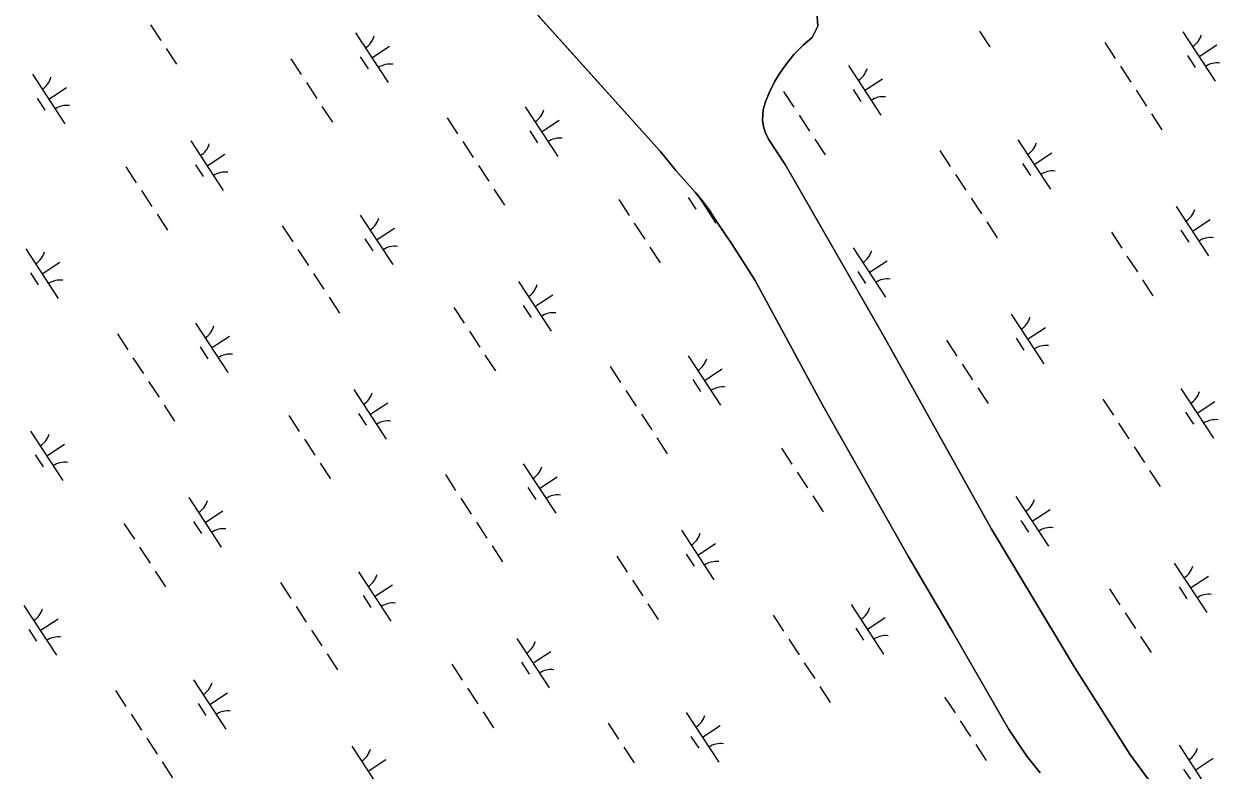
# Model space of a CAD drawing. Extents: x 3945642 to 3966284, y 206476 to 228921.
# Drawn here: x 3955128 to 3956138, y 220127 to 220756 of the extents above; entities that cross this region are included whole.
import ezdxf

# ---------------------------------------------------------------- set-up
doc = ezdxf.new("R2010")
doc.units = 0
doc.layers.add('V-TOPO-SHOR', color=7, linetype='Continuous')
doc.layers.add('V-WETL-SWMP', color=7, linetype='Continuous')

msp = doc.modelspace()

# ---------------------------------------------------------------- linework, layer by layer
at = {"layer": 'V-TOPO-SHOR'}
for points in [[(3955520, 220810.6), (3955665.2, 220649), (3955678.6, 220632.5), (3955694.7, 220614.4), (3955701.7, 220606.1), (3955707.2, 220598.5), (3955713.1, 220589.2), (3955719.6, 220579.8), (3955725.9, 220570.1), (3955745.4, 220539.8), (3955802.5, 220434.1), (3955874.7, 220306.6), (3955912.1, 220242.9), (3955959.4, 220160.7), (3955974.8, 220138.3), (3955985.9, 220124.3)], [(3955797.8, 220762.8), (3955798.2, 220754.3), (3955793.4, 220744.8), (3955786.3, 220738.6), (3955778.2, 220730.4), (3955771.9, 220722.6), (3955766.3, 220714.7), (3955761.7, 220707.4), (3955757.3, 220698.1), (3955754.1, 220690.5), (3955752.1, 220683.8), (3955751.7, 220675.1), (3955752.6, 220669.6), (3955753.9, 220664.9), (3955756.6, 220658.9), (3955770.7, 220637.5), (3955854.4, 220492.1), (3955944.7, 220330.5), (3956014.8, 220213.5), (3956061.6, 220140.1), (3956137.7, 220036.2)]]:
    msp.add_lwpolyline(points, dxfattribs=at)
at = {"layer": 'V-WETL-SWMP'}
for p, q in [((3955665.2, 220649), (3955520, 220810.6)), ((3955235.2, 220755.6), (3955244, 220742.3)), ((3955408.3, 220748.7), (3955435.7, 220706.9)), ((3955934.8, 220750.2), (3955943.6, 220736.9)), ((3956106.3, 220749.7), (3956133.7, 220707.9)), ((3955248.4, 220735.6), (3955257.1, 220722.2)), ((3955422, 220727.8), (3955437, 220737.6)), ((3956040.5, 220740.6), (3956049.3, 220727.2)), ((3956120, 220728.8), (3956135.1, 220738.6)), ((3955353.6, 220726.9), (3955362.4, 220713.5)), ((3955412.2, 220728.6), (3955418.8, 220718.5)), ((3956110.3, 220729.6), (3956116.8, 220719.5)), ((3955824.1, 220721.1), (3955851.5, 220679.3)), ((3956053.7, 220720.5), (3956062.4, 220707.1)), ((3955135.6, 220713.8), (3955163, 220671.9)), ((3955366.8, 220706.8), (3955375.5, 220693.4)), ((3955837.8, 220700.2), (3955852.8, 220710)), ((3955149.3, 220692.9), (3955164.3, 220702.7)), ((3955769.4, 220699.2), (3955778.2, 220685.9)), ((3955828, 220701), (3955834.6, 220690.9)), ((3956066.8, 220700.4), (3956075.6, 220687)), ((3955139.5, 220693.6), (3955146.1, 220683.6)), ((3955379.9, 220686.7), (3955388.7, 220673.3)), ((3955551.4, 220686.2), (3955578.8, 220644.3)), ((3955485.6, 220677), (3955494.3, 220663.6)), ((3955565.1, 220665.2), (3955580.1, 220675.1)), ((3955782.5, 220679.2), (3955791.3, 220665.8)), ((3956080, 220680.3), (3956088.7, 220667)), ((3955555.3, 220666), (3955561.9, 220656)), ((3955269.2, 220657.5), (3955296.6, 220615.7)), ((3955498.7, 220657), (3955507.5, 220643.6)), ((3955795.7, 220659.1), (3955804.5, 220645.7)), ((3955967.2, 220658.5), (3955994.6, 220616.7)), ((3955282.9, 220636.6), (3955297.9, 220646.5)), ((3955678.6, 220632.5), (3955665.2, 220649)), ((3955901.4, 220649.4), (3955910.1, 220636)), ((3955980.9, 220637.6), (3955995.9, 220647.5)), ((3955214.5, 220635.7), (3955223.2, 220622.3)), ((3955273.1, 220637.4), (3955279.7, 220627.4)), ((3955511.9, 220636.9), (3955520.6, 220623.5)), ((3955971.1, 220638.4), (3955977.7, 220628.4)), ((3955694.7, 220614.4), (3955678.6, 220632.5)), ((3955914.5, 220629.3), (3955923.3, 220616)), ((3955227.6, 220615.6), (3955236.4, 220602.2)), ((3955525, 220616.8), (3955533.8, 220603.4)), ((3955701.7, 220606.1), (3955694.7, 220614.4)), ((3955630.3, 220608.1), (3955639, 220594.7)), ((3955688.9, 220609.8), (3955695.5, 220599.8)), ((3955696.4, 220612.5), (3955712.3, 220588.1)), ((3955698.6, 220609), (3955699.1, 220609.3)), ((3955707.2, 220598.5), (3955701.7, 220606.1)), ((3955927.7, 220609.3), (3955936.4, 220595.9)), ((3955240.8, 220595.6), (3955249.5, 220582.2)), ((3955412.2, 220595), (3955439.6, 220553.2)), ((3955713.1, 220589.2), (3955707.2, 220598.5)), ((3956100.7, 220602.3), (3956128.1, 220560.5)), ((3955346.4, 220585.9), (3955355.2, 220572.5)), ((3955425.9, 220574.1), (3955441, 220584)), ((3955643.4, 220588), (3955652.2, 220574.6)), ((3955719.6, 220579.8), (3955713.1, 220589.2)), ((3955940.8, 220589.2), (3955949.6, 220575.8)), ((3956114.4, 220581.4), (3956129.5, 220591.3)), ((3955416.2, 220574.9), (3955422.8, 220564.8)), ((3955725.9, 220570.1), (3955719.6, 220579.8)), ((3956046.1, 220580.5), (3956054.8, 220567.1)), ((3956104.7, 220582.2), (3956111.3, 220572.2)), ((3955130, 220566.4), (3955157.4, 220524.6)), ((3955359.6, 220565.8), (3955368.4, 220552.4)), ((3955656.6, 220567.9), (3955665.3, 220554.6)), ((3955745.4, 220539.8), (3955725.9, 220570.1)), ((3955828, 220567.4), (3955855.4, 220525.6)), ((3955143.7, 220545.5), (3955158.8, 220555.3)), ((3955841.7, 220546.5), (3955856.8, 220556.3)), ((3956059.2, 220560.4), (3956068, 220547)), ((3955134, 220546.3), (3955140.5, 220536.2)), ((3955372.7, 220545.7), (3955381.5, 220532.3)), ((3955832, 220547.3), (3955838.6, 220537.2)), ((3955545.8, 220538.8), (3955573.2, 220497)), ((3955802.5, 220434.1), (3955745.4, 220539.8)), ((3956072.4, 220540.3), (3956081.1, 220526.9)), ((3955385.9, 220525.6), (3955394.7, 220512.3)), ((3955559.5, 220517.9), (3955574.6, 220527.7)), ((3955491.1, 220516.9), (3955499.9, 220503.6)), ((3955549.8, 220518.7), (3955556.3, 220508.6)), ((3955273.1, 220503.8), (3955300.5, 220462)), ((3955961.6, 220511.2), (3955989, 220469.3)), ((3955207.3, 220494.7), (3955216.1, 220481.3)), ((3955286.8, 220482.9), (3955301.8, 220492.8)), ((3955504.3, 220496.9), (3955513, 220483.5)), ((3955975.3, 220490.2), (3955990.4, 220500.1)), ((3955277, 220483.7), (3955283.6, 220473.7)), ((3955906.9, 220489.3), (3955915.7, 220475.9)), ((3955965.6, 220491), (3955972.1, 220481)), ((3955220.4, 220474.6), (3955229.2, 220461.3)), ((3955517.4, 220476.8), (3955526.2, 220463.4)), ((3955688.9, 220476.2), (3955716.3, 220434.4)), ((3955623.1, 220467.1), (3955631.9, 220453.7)), ((3955702.6, 220455.3), (3955717.6, 220465.2)), ((3955920.1, 220469.2), (3955928.8, 220455.9)), ((3955233.6, 220454.6), (3955242.4, 220441.2)), ((3955692.8, 220456.1), (3955699.4, 220446.1)), ((3955406.7, 220447.6), (3955434.1, 220405.8)), ((3955636.2, 220447), (3955645, 220433.6)), ((3955933.2, 220449.2), (3955942, 220435.8)), ((3956104.7, 220448.6), (3956132.1, 220406.8)), ((3955246.7, 220434.5), (3955255.5, 220421.1)), ((3955420.4, 220426.7), (3955435.4, 220436.6)), ((3955874.7, 220306.6), (3955802.5, 220434.1)), ((3956038.9, 220439.5), (3956047.7, 220426.1)), ((3956118.4, 220427.7), (3956133.4, 220437.6)), ((3955352, 220425.8), (3955360.7, 220412.4)), ((3955410.6, 220427.5), (3955417.2, 220417.5)), ((3955649.4, 220427), (3955658.2, 220413.6)), ((3956108.6, 220428.5), (3956115.2, 220418.5)), ((3955133.9, 220412.7), (3955161.3, 220370.9)), ((3956052, 220419.4), (3956060.8, 220406)), ((3955365.1, 220405.7), (3955373.9, 220392.3)), ((3955662.5, 220406.9), (3955671.3, 220393.5)), ((3955137.9, 220392.6), (3955144.5, 220382.5)), ((3955147.6, 220391.8), (3955162.7, 220401.6)), ((3955767.8, 220398.2), (3955776.5, 220384.8)), ((3956065.2, 220399.3), (3956074, 220386)), ((3955378.3, 220385.6), (3955387.1, 220372.3)), ((3955549.7, 220385.1), (3955577.1, 220343.3)), ((3955484, 220376), (3955492.7, 220362.6)), ((3955563.4, 220364.2), (3955578.5, 220374)), ((3955780.9, 220378.1), (3955789.7, 220364.7)), ((3956078.3, 220379.3), (3956087.1, 220365.9)), ((3955553.7, 220365), (3955560.3, 220354.9)), ((3955267.5, 220356.5), (3955294.9, 220314.6)), ((3955497.1, 220355.9), (3955505.9, 220342.5)), ((3955794.1, 220358), (3955802.8, 220344.6)), ((3955965.5, 220357.5), (3955992.9, 220315.6)), ((3955281.2, 220335.6), (3955296.3, 220345.4)), ((3955979.2, 220336.6), (3955994.3, 220346.4)), ((3955212.8, 220334.6), (3955221.6, 220321.3)), ((3955271.5, 220336.4), (3955278.1, 220326.3)), ((3955510.3, 220335.8), (3955519, 220322.4)), ((3955969.5, 220337.3), (3955976.1, 220327.3)), ((3955683.3, 220328.9), (3955710.7, 220287)), ((3955226, 220314.6), (3955234.8, 220301.2)), ((3955523.4, 220315.7), (3955532.2, 220302.3)), ((3955697, 220307.9), (3955712.1, 220317.8)), ((3955628.6, 220307), (3955637.4, 220293.6)), ((3955687.3, 220308.7), (3955693.9, 220298.7)), ((3955912.1, 220242.9), (3955874.7, 220306.6)), ((3956099.1, 220301.2), (3956126.5, 220259.4)), ((3955239.1, 220294.5), (3955247.9, 220281.1)), ((3955410.6, 220293.9), (3955438, 220252.1)), ((3955344.8, 220284.8), (3955353.6, 220271.4)), ((3955424.3, 220273), (3955439.4, 220282.9)), ((3955641.8, 220286.9), (3955650.6, 220273.6)), ((3956103.1, 220281.1), (3956109.7, 220271.1)), ((3956112.8, 220280.3), (3956127.9, 220290.2)), ((3955414.6, 220273.8), (3955421.1, 220263.8)), ((3956044.4, 220279.4), (3956053.2, 220266)), ((3955128.4, 220265.3), (3955155.8, 220223.5)), ((3955358, 220264.7), (3955366.7, 220251.3)), ((3955654.9, 220266.9), (3955663.7, 220253.5)), ((3955826.4, 220266.3), (3955853.8, 220224.5)), ((3955142.1, 220244.4), (3955157.2, 220254.3)), ((3955760.6, 220257.2), (3955769.4, 220243.8)), ((3955840.1, 220245.4), (3955855.2, 220255.3)), ((3956057.6, 220259.3), (3956066.4, 220245.9)), ((3955132.4, 220245.2), (3955138.9, 220235.2)), ((3955371.1, 220244.7), (3955379.9, 220231.3)), ((3955830.4, 220246.2), (3955836.9, 220236.2)), ((3955959.4, 220160.7), (3955912.1, 220242.9)), ((3955544.2, 220237.7), (3955571.6, 220195.9)), ((3955773.8, 220237.1), (3955782.5, 220223.7)), ((3956070.7, 220239.3), (3956079.5, 220225.9)), ((3955384.3, 220224.6), (3955393, 220211.2)), ((3955557.9, 220216.8), (3955572.9, 220226.7)), ((3955489.5, 220215.9), (3955498.3, 220202.5)), ((3955548.2, 220217.6), (3955554.7, 220207.5)), ((3955786.9, 220217), (3955795.7, 220203.7)), ((3955271.5, 220202.8), (3955298.9, 220161)), ((3955205.7, 220193.7), (3955214.4, 220180.3)), ((3955285.2, 220181.9), (3955300.2, 220191.7)), ((3955502.7, 220195.8), (3955511.4, 220182.4)), ((3955800.1, 220197), (3955808.8, 220183.6)), ((3955275.4, 220182.7), (3955282, 220172.6)), ((3955905.3, 220188.2), (3955914.1, 220174.9)), ((3955218.8, 220173.6), (3955227.6, 220160.2)), ((3955515.8, 220175.7), (3955524.6, 220162.3)), ((3955687.3, 220175.2), (3955714.7, 220133.3)), ((3955621.5, 220166), (3955630.2, 220152.7)), ((3955701, 220154.3), (3955716, 220164.1)), ((3955918.5, 220168.2), (3955927.2, 220154.8)), ((3955974.8, 220138.3), (3955959.4, 220160.7)), ((3955232, 220153.5), (3955240.7, 220140.1)), ((3955691.2, 220155), (3955697.8, 220145)), ((3955405.1, 220146.6), (3955432.5, 220104.7)), ((3955634.6, 220146), (3955643.4, 220132.6)), ((3955931.6, 220148.1), (3955940.4, 220134.7)), ((3956103.1, 220147.5), (3956130.5, 220105.7)), ((3955245.1, 220133.4), (3955253.9, 220120)), ((3955418.8, 220125.6), (3955433.8, 220135.5)), ((3955985.9, 220124.3), (3955974.8, 220138.3)), ((3956116.8, 220126.6), (3956131.8, 220136.5)), ((3956107, 220127.4), (3956113.6, 220117.4))]:
    msp.add_line(p, q, dxfattribs=at)
msp.add_lwpolyline([(3956137.7, 220036.2), (3956061.6, 220140.1), (3956014.8, 220213.5), (3955944.7, 220330.5), (3955854.4, 220492.1), (3955770.7, 220637.5), (3955756.6, 220658.9), (3955753.9, 220664.9), (3955752.6, 220669.6), (3955751.7, 220675.1), (3955752.1, 220683.8), (3955754.1, 220690.5), (3955757.3, 220698.1), (3955761.7, 220707.4), (3955766.3, 220714.7), (3955771.9, 220722.6), (3955778.2, 220730.4), (3955786.3, 220738.6), (3955793.4, 220744.8), (3955798.2, 220754.3), (3955797.8, 220762.8)], dxfattribs=at)
for centre, start, end in [((3955407.1, 220751), 302.4575, 344.0011), ((3956105.1, 220752), 302.4575, 344.0011), ((3955437.3, 220704.8), 82.4574, 124.0011), ((3955822.9, 220723.4), 302.4575, 344.0011), ((3956135.3, 220705.8), 82.4574, 124.0011), ((3955134.3, 220716.1), 302.4575, 344.0011), ((3955853.1, 220677.2), 82.4574, 124.0011), ((3955164.6, 220669.9), 82.4574, 124.0011), ((3955550.1, 220688.5), 302.4575, 344.0011), ((3955267.9, 220659.9), 302.4575, 344.0011), ((3955580.4, 220642.3), 82.4574, 124.0011), ((3955965.9, 220660.9), 302.4575, 344.0011), ((3955298.2, 220613.7), 82.4574, 124.0011), ((3955996.2, 220614.6), 82.4574, 124.0011), ((3955714, 220586), 120.0083, 124.0011), ((3956099.5, 220604.6), 302.4575, 344.0011), ((3955411, 220597.3), 302.4575, 344.0011), ((3956129.8, 220558.4), 82.4574, 124.0011), ((3955128.8, 220568.7), 302.4575, 344.0011), ((3955441.3, 220551.1), 82.4574, 124.0011), ((3955826.8, 220569.7), 302.4575, 344.0011), ((3955159, 220522.5), 82.4574, 124.0011), ((3955544.6, 220541.1), 302.4575, 344.0011), ((3955857.1, 220523.5), 82.4574, 124.0011), ((3955574.8, 220494.9), 82.4574, 124.0011), ((3955960.4, 220513.5), 302.4575, 344.0011), ((3955271.8, 220506.2), 302.4575, 344.0011), ((3955990.6, 220467.3), 82.4574, 124.0011), ((3955302.1, 220460), 82.4574, 124.0011), ((3955687.6, 220478.6), 302.4575, 344.0011), ((3955405.4, 220449.9), 302.4575, 344.0011), ((3955717.9, 220432.3), 82.4574, 124.0011), ((3956103.4, 220450.9), 302.4575, 344.0011), ((3956133.7, 220404.7), 82.4574, 124.0011), ((3955435.7, 220403.7), 82.4574, 124.0011), ((3955132.7, 220415), 302.4575, 344.0011), ((3955163, 220368.8), 82.4574, 124.0011), ((3955548.5, 220387.4), 302.4575, 344.0011), ((3955266.3, 220358.8), 302.4575, 344.0011), ((3955578.8, 220341.2), 82.4574, 124.0011), ((3955964.3, 220359.8), 302.4575, 344.0011), ((3955296.6, 220312.6), 82.4574, 124.0011), ((3955682.1, 220331.2), 302.4575, 344.0011), ((3955994.6, 220313.6), 82.4574, 124.0011), ((3955712.4, 220285), 82.4574, 124.0011), ((3955409.4, 220296.3), 302.4575, 344.0011), ((3956097.9, 220303.6), 302.4575, 344.0011), ((3956128.2, 220257.4), 82.4574, 124.0011), ((3955127.2, 220267.6), 302.4575, 344.0011), ((3955439.6, 220250), 82.4574, 124.0011), ((3955825.2, 220268.6), 302.4575, 344.0011), ((3955157.4, 220221.4), 82.4574, 124.0011), ((3955543, 220240), 302.4575, 344.0011), ((3955855.4, 220222.4), 82.4574, 124.0011), ((3955573.2, 220193.8), 82.4574, 124.0011), ((3955270.2, 220205.1), 302.4575, 344.0011), ((3955300.5, 220158.9), 82.4574, 124.0011), ((3955686, 220177.5), 302.4575, 344.0011), ((3955403.8, 220148.9), 302.4575, 344.0011), ((3955716.3, 220131.3), 82.4574, 124.0011), ((3956101.8, 220149.9), 302.4575, 344.0011)]:
    msp.add_arc(centre, 17.6, start, end, dxfattribs=at)

doc.saveas('drawing.dxf')
